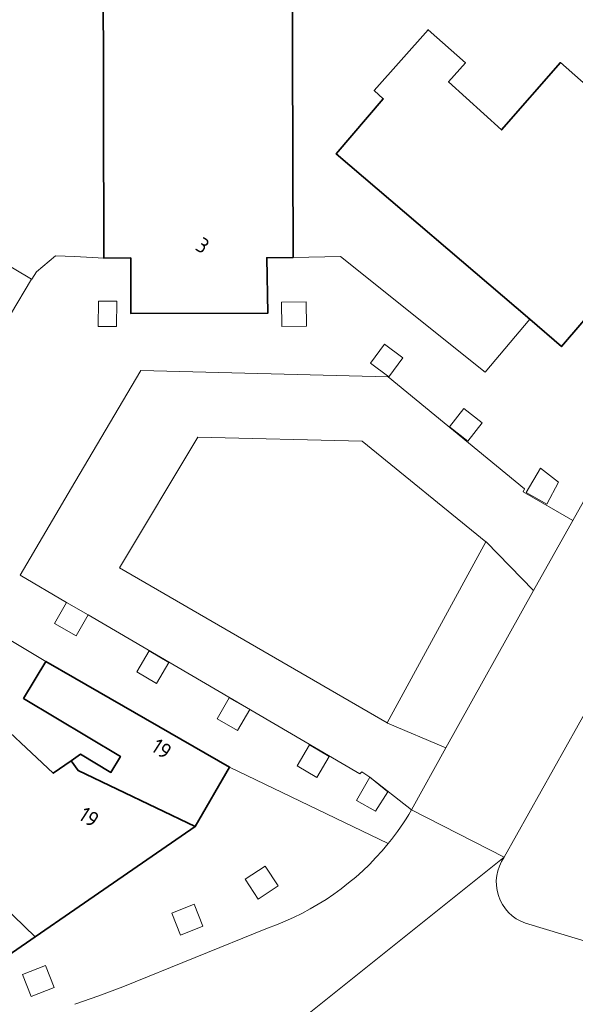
# Model space of a CAD drawing. Extents: x 184422 to 188298, y 343471 to 350189.
# Tile 415 of 513: x 186997 to 187029, y 349228 to 349286. Entities that reach past the tile are written whole.
import ezdxf
from ezdxf.enums import TextEntityAlignment as Align

# ---------------------------------------------------------------- set-up
doc = ezdxf.new("R2010")
doc.units = 0
for name, color, linetype, lineweight in [('B-WA-GR-BEPLANTING_CULTUUR_HEESTERS-GV', 252, 'Continuous', 18), ('B-WA-OG-TERREIN_ERF-GV', 252, 'Continuous', 18), ('B-WA-VH-VERHARDING_BETONSTRAATSTEEN-GV', 252, 'Continuous', 18), ('B-WA-VH-VERHARDING_SIERBESTRATING-GV', 252, 'Continuous', 18), ('B-WE-OG-BEBOUWING-GV', 250, 'Continuous', 35), ('B-WE-OG-BEBOUWING-T18', 10, 'Continuous', 18)]:
    doc.layers.add(name, color=color, linetype=linetype, lineweight=lineweight)
doc.styles.add('NLCS-ISO-M500-T18', font='NLCS-ISO.ttf', dxfattribs={"height": 0.9})

msp = doc.modelspace()

# ---------------------------------------------------------------- linework, layer by layer
at = {"layer": 'B-WA-GR-BEPLANTING_CULTUUR_HEESTERS-GV', "flags": 128}
for points in [[(187002.466, 349269.696), (187001.395, 349269.711), (187001.374, 349268.223), (187002.445, 349268.208)], [(187002.466, 349269.696), (187001.395, 349269.711), (187001.374, 349268.223), (187002.445, 349268.208)], [(187002.466, 349269.696), (187001.395, 349269.711), (187001.374, 349268.223), (187002.445, 349268.208)], [(187013.63, 349268.238), (187013.613, 349269.656), (187012.159, 349269.639), (187012.176, 349268.221)], [(187013.63, 349268.238), (187013.613, 349269.656), (187012.159, 349269.639), (187012.176, 349268.221)], [(187013.63, 349268.238), (187013.613, 349269.656), (187012.159, 349269.639), (187012.176, 349268.221)], [(187018.491, 349265.244), (187019.314, 349266.36), (187018.222, 349267.166), (187017.399, 349266.05)], [(187018.491, 349265.244), (187019.314, 349266.36), (187018.222, 349267.166), (187017.399, 349266.05)], [(187018.491, 349265.244), (187019.314, 349266.36), (187018.222, 349267.166), (187017.399, 349266.05)], [(187023.141, 349261.459), (187023.983, 349262.534), (187022.903, 349263.38), (187022.061, 349262.305)], [(187023.141, 349261.459), (187023.983, 349262.534), (187022.903, 349263.38), (187022.061, 349262.305)], [(187023.141, 349261.459), (187023.983, 349262.534), (187022.903, 349263.38), (187022.061, 349262.305)], [(187028.478, 349259.044), (187027.411, 349259.872), (187026.57, 349258.436), (187027.78, 349257.753)], [(187028.478, 349259.044), (187027.411, 349259.872), (187026.57, 349258.436), (187027.78, 349257.753)], [(187028.478, 349259.044), (187027.411, 349259.872), (187026.57, 349258.436), (187027.78, 349257.753)], [(186998.801, 349250.728), (187000.065, 349250), (187000.779, 349251.239), (186999.514, 349251.967)], [(186998.801, 349250.728), (187000.065, 349250), (187000.779, 349251.239), (186999.514, 349251.967)], [(186998.801, 349250.728), (187000.065, 349250), (187000.779, 349251.239), (186999.514, 349251.967)], [(187003.638, 349247.89), (187004.8, 349247.199), (187005.531, 349248.429), (187004.369, 349249.119)], [(187003.638, 349247.89), (187004.8, 349247.199), (187005.531, 349248.429), (187004.369, 349249.119)], [(187003.638, 349247.89), (187004.8, 349247.199), (187005.531, 349248.429), (187004.369, 349249.119)], [(187008.369, 349245.129), (187009.582, 349244.427), (187010.299, 349245.664), (187009.086, 349246.367)], [(187008.369, 349245.129), (187009.582, 349244.427), (187010.299, 349245.664), (187009.086, 349246.367)], [(187008.369, 349245.129), (187009.582, 349244.427), (187010.299, 349245.664), (187009.086, 349246.367)], [(187013.092, 349242.351), (187014.25, 349241.671), (187014.975, 349242.903), (187013.817, 349243.584)], [(187013.092, 349242.351), (187014.25, 349241.671), (187014.975, 349242.903), (187013.817, 349243.584)], [(187013.092, 349242.351), (187014.25, 349241.671), (187014.975, 349242.903), (187013.817, 349243.584)], [(187017.691, 349239.695), (187018.428, 349240.833), (187017.375, 349241.686), (187016.574, 349240.324)], [(187017.691, 349239.695), (187018.428, 349240.833), (187017.375, 349241.686), (187016.574, 349240.324)], [(187017.691, 349239.695), (187018.428, 349240.833), (187017.375, 349241.686), (187016.574, 349240.324)], [(187010.02, 349235.676), (187010.792, 349234.508), (187011.977, 349235.291), (187011.206, 349236.459)], [(187010.02, 349235.676), (187010.792, 349234.508), (187011.977, 349235.291), (187011.206, 349236.459)], [(187010.02, 349235.676), (187010.792, 349234.508), (187011.977, 349235.291), (187011.206, 349236.459)], [(187005.708, 349233.693), (187006.223, 349232.391), (187007.531, 349232.909), (187007.015, 349234.21)], [(187005.708, 349233.693), (187006.223, 349232.391), (187007.531, 349232.909), (187007.015, 349234.21)], [(187005.708, 349233.693), (187006.223, 349232.391), (187007.531, 349232.909), (187007.015, 349234.21)], [(186996.917, 349230.075), (186997.425, 349228.77), (186998.783, 349229.299), (186998.275, 349230.604)], [(186996.917, 349230.075), (186997.425, 349228.77), (186998.783, 349229.299), (186998.275, 349230.604)], [(186996.917, 349230.075), (186997.425, 349228.77), (186998.783, 349229.299), (186998.275, 349230.604)]]:
    msp.add_lwpolyline(points, close=True, dxfattribs=at)
at = {"layer": 'B-WA-OG-TERREIN_ERF-GV', "flags": 128}
for points in [[(187012.799, 349290.215), (187012.855, 349272.284), (187015.648, 349272.326), (187024.158, 349265.519), (187026.785, 349268.64), (187015.391, 349278.385), (187018.16, 349281.622), (187017.623, 349282.097), (187020.795, 349285.683), (187022.994, 349283.738), (187022.001, 349282.615), (187025.121, 349279.785), (187028.589, 349283.747), (187031.454, 349281.213), (187032.339, 349286.25), (187037.327, 349285.907), (187038.91, 349311.349)], [(187012.799, 349290.215), (187012.855, 349272.284), (187015.648, 349272.326), (187024.158, 349265.519), (187026.785, 349268.64), (187015.391, 349278.385), (187018.16, 349281.622), (187017.623, 349282.097), (187020.795, 349285.683), (187022.994, 349283.738), (187022.001, 349282.615), (187025.121, 349279.785), (187028.589, 349283.747), (187031.454, 349281.213), (187032.339, 349286.25), (187037.327, 349285.907), (187038.91, 349311.349)], [(187012.799, 349290.215), (187012.855, 349272.284), (187015.648, 349272.326), (187024.158, 349265.519), (187026.785, 349268.64), (187015.391, 349278.385), (187018.16, 349281.622), (187017.623, 349282.097), (187020.795, 349285.683), (187022.994, 349283.738), (187022.001, 349282.615), (187025.121, 349279.785), (187028.589, 349283.747), (187031.454, 349281.213), (187032.339, 349286.25), (187037.327, 349285.907), (187038.91, 349311.349)], [(186964.988, 349290.269), (186975.242, 349284.186), (186987.42, 349276.961), (186997.451, 349271.006), (186997.468, 349270.996), (186997.733, 349271.424), (186998.865, 349272.38), (187000, 349272.326), (187001.7, 349272.245), (187001.661, 349290.135)], [(186964.988, 349290.269), (186975.242, 349284.186), (186987.42, 349276.961), (186997.451, 349271.006), (186997.468, 349270.996), (186997.733, 349271.424), (186998.865, 349272.38), (187000, 349272.326), (187001.7, 349272.245), (187001.661, 349290.135)], [(186964.988, 349290.269), (186975.242, 349284.186), (186987.42, 349276.961), (186997.451, 349271.006), (186997.468, 349270.996), (186997.733, 349271.424), (186998.865, 349272.38), (187000, 349272.326), (187001.7, 349272.245), (187001.661, 349290.135)], [(186994.556, 349245.809), (186998.721, 349241.92), (186999.777, 349242.656), (187000.329, 349243.041), (187002.117, 349241.971), (187002.676, 349242.904), (186996.977, 349246.315), (186998.281, 349248.494), (186991.343, 349252.648)], [(186994.556, 349245.809), (186998.721, 349241.92), (186999.777, 349242.656), (187000.329, 349243.041), (187002.117, 349241.971), (187002.676, 349242.904), (186996.977, 349246.315), (186998.281, 349248.494), (186991.343, 349252.648)], [(186994.556, 349245.809), (186998.721, 349241.92), (186999.777, 349242.656), (187000.329, 349243.041), (187002.117, 349241.971), (187002.676, 349242.904), (186996.977, 349246.315), (186998.281, 349248.494), (186991.343, 349252.648)]]:
    msp.add_lwpolyline(points, dxfattribs=at)
at = {"layer": 'B-WA-VH-VERHARDING_BETONSTRAATSTEEN-GV', "flags": 128}
msp.add_lwpolyline([(186938.788, 349302.779), (186940.731, 349301.667), (186954.544, 349293.76), (186956.054, 349292.896), (186960.088, 349290.551), (186960.347, 349290.4), (186974.052, 349282.301), (186989.786, 349273.003), (186989.567, 349272.61), (186996.208, 349268.913), (186997.451, 349271.006), (186987.42, 349276.961), (186975.242, 349284.186), (186964.988, 349290.269), (186964.73, 349290.422), (186961.87, 349292.119), (186960.606, 349292.869), (186957.283, 349294.84), (186957.027, 349294.987), (186955.328, 349295.96), (186941.558, 349303.851), (186939.708, 349304.911), (186932.021, 349309.316)], dxfattribs=at)
msp.add_lwpolyline([(186938.788, 349302.779), (186940.731, 349301.667), (186954.544, 349293.76), (186956.054, 349292.896), (186960.088, 349290.551), (186960.347, 349290.4), (186974.052, 349282.301), (186989.786, 349273.003), (186989.567, 349272.61), (186996.208, 349268.913), (186997.451, 349271.006), (186987.42, 349276.961), (186975.242, 349284.186), (186964.988, 349290.269), (186964.73, 349290.422), (186961.87, 349292.119), (186960.606, 349292.869), (186957.283, 349294.84), (186957.027, 349294.987), (186955.328, 349295.96), (186941.558, 349303.851), (186939.708, 349304.911), (186932.021, 349309.316)], dxfattribs=at)
msp.add_lwpolyline([(186938.788, 349302.779), (186940.731, 349301.667), (186954.544, 349293.76), (186956.054, 349292.896), (186960.088, 349290.551), (186960.347, 349290.4), (186974.052, 349282.301), (186989.786, 349273.003), (186989.567, 349272.61), (186996.208, 349268.913), (186997.451, 349271.006), (186987.42, 349276.961), (186975.242, 349284.186), (186964.988, 349290.269), (186964.73, 349290.422), (186961.87, 349292.119), (186960.606, 349292.869), (186957.283, 349294.84), (186957.027, 349294.987), (186955.328, 349295.96), (186941.558, 349303.851), (186939.708, 349304.911), (186932.021, 349309.316)], dxfattribs=at)
at = {"layer": 'B-WA-VH-VERHARDING_SIERBESTRATING-GV', "flags": 128}
for points in [[(187037.771, 349275.402), (187037.86, 349276.121), (187036.672, 349276.38), (187028.649, 349267.033), (187026.785, 349268.64), (187024.158, 349265.519), (187015.648, 349272.326), (187012.855, 349272.284), (187011.295, 349272.256), (187011.353, 349268.995), (187003.297, 349268.978), (187003.29, 349272.248), (187001.7, 349272.245), (187000, 349272.326), (186998.865, 349272.38), (186997.733, 349271.424), (186997.468, 349270.996), (186997.451, 349271.006), (186996.208, 349268.913)], [(187037.771, 349275.402), (187037.86, 349276.121), (187036.672, 349276.38), (187028.649, 349267.033), (187026.785, 349268.64), (187024.158, 349265.519), (187015.648, 349272.326), (187012.855, 349272.284), (187011.295, 349272.256), (187011.353, 349268.995), (187003.297, 349268.978), (187003.29, 349272.248), (187001.7, 349272.245), (187000, 349272.326), (186998.865, 349272.38), (186997.733, 349271.424), (186997.468, 349270.996), (186997.451, 349271.006), (186996.208, 349268.913)], [(187037.771, 349275.402), (187037.86, 349276.121), (187036.672, 349276.38), (187028.649, 349267.033), (187026.785, 349268.64), (187024.158, 349265.519), (187015.648, 349272.326), (187012.855, 349272.284), (187011.295, 349272.256), (187011.353, 349268.995), (187003.297, 349268.978), (187003.29, 349272.248), (187001.7, 349272.245), (187000, 349272.326), (186998.865, 349272.38), (186997.733, 349271.424), (186997.468, 349270.996), (186997.451, 349271.006), (186996.208, 349268.913)], [(187026.523, 349233.09), (187068.223, 349220.519), (187094.107, 349210.187), (187096.67, 349209.855), (187098.3, 349211.558), (187099.939, 349214.463), (187098.461, 349217.543), (187097.155, 349216.916), (187094.539, 349215.402), (187086.456, 349224.225), (187081.194, 349229.174), (187076.178, 349233.891), (187076.012, 349234.054), (187066.825, 349243.067), (187062.046, 349247.755), (187058.358, 349251.374), (187053.304, 349256.332), (187052.344, 349255.346), (187046.299, 349261.912), (187041.938, 349266.648), (187041.241, 349267.376)], [(187026.523, 349233.09), (187068.223, 349220.519), (187094.107, 349210.187), (187096.67, 349209.855), (187098.3, 349211.558), (187099.939, 349214.463), (187098.461, 349217.543), (187097.155, 349216.916), (187094.539, 349215.402), (187086.456, 349224.225), (187081.194, 349229.174), (187076.178, 349233.891), (187076.012, 349234.054), (187066.825, 349243.067), (187062.046, 349247.755), (187058.358, 349251.374), (187053.304, 349256.332), (187052.344, 349255.346), (187046.299, 349261.912), (187041.938, 349266.648), (187041.241, 349267.376)], [(187026.523, 349233.09), (187068.223, 349220.519), (187094.107, 349210.187), (187096.67, 349209.855), (187098.3, 349211.558), (187099.939, 349214.463), (187098.461, 349217.543), (187097.155, 349216.916), (187094.539, 349215.402), (187086.456, 349224.225), (187081.194, 349229.174), (187076.178, 349233.891), (187076.012, 349234.054), (187066.825, 349243.067), (187062.046, 349247.755), (187058.358, 349251.374), (187053.304, 349256.332), (187052.344, 349255.346), (187046.299, 349261.912), (187041.938, 349266.648), (187041.241, 349267.376)], [(187019.827, 349239.756), (187017.375, 349241.686), (187016.896, 349242.009), (187016.767, 349241.885), (187000.779, 349251.239), (187000.065, 349250), (186998.801, 349250.728), (186999.514, 349251.967), (186996.769, 349253.57), (187000, 349259.047), (187003.879, 349265.622), (187018.437, 349265.249), (187026.478, 349258.667), (187026.389, 349258.492), (187029.322, 349256.799), (187034.02, 349265.168)], [(187019.827, 349239.756), (187017.375, 349241.686), (187016.896, 349242.009), (187016.767, 349241.885), (187000.779, 349251.239), (187000.065, 349250), (186998.801, 349250.728), (186999.514, 349251.967), (186996.769, 349253.57), (187000, 349259.047), (187003.879, 349265.622), (187018.437, 349265.249), (187026.478, 349258.667), (187026.389, 349258.492), (187029.322, 349256.799), (187034.02, 349265.168)], [(187019.827, 349239.756), (187017.375, 349241.686), (187016.896, 349242.009), (187016.767, 349241.885), (187000.779, 349251.239), (187000.065, 349250), (186998.801, 349250.728), (186999.514, 349251.967), (186996.769, 349253.57), (187000, 349259.047), (187003.879, 349265.622), (187018.437, 349265.249), (187026.478, 349258.667), (187026.389, 349258.492), (187029.322, 349256.799), (187034.02, 349265.168)], [(187034.02, 349265.168), (187029.322, 349256.799), (187027.007, 349252.67), (187021.841, 349243.408), (187019.827, 349239.756), (187025.273, 349236.982), (187037.616, 349258.999)], [(187034.02, 349265.168), (187029.322, 349256.799), (187027.007, 349252.67), (187021.841, 349243.408), (187019.827, 349239.756), (187025.273, 349236.982), (187037.616, 349258.999)], [(187034.02, 349265.168), (187029.322, 349256.799), (187027.007, 349252.67), (187021.841, 349243.408), (187019.827, 349239.756), (187025.273, 349236.982), (187037.616, 349258.999)], [(187037.616, 349258.999), (187025.273, 349236.982)], [(187037.616, 349258.999), (187025.273, 349236.982)], [(187037.616, 349258.999), (187025.273, 349236.982)], [(186991.343, 349252.648), (186998.281, 349248.494), (187000, 349247.507), (187009.108, 349242.278), (187018.451, 349237.781)], [(186991.343, 349252.648), (186998.281, 349248.494), (187000, 349247.507), (187009.108, 349242.278), (187018.451, 349237.781)], [(186991.343, 349252.648), (186998.281, 349248.494), (187000, 349247.507), (187009.108, 349242.278), (187018.451, 349237.781)], [(187018.451, 349237.781), (187009.108, 349242.278), (187007.071, 349238.782), (187000, 349233.907), (186997.655, 349232.29), (186988.041, 349225.661), (186977.044, 349223.975), (186977.306, 349223.309)], [(187018.451, 349237.781), (187009.108, 349242.278), (187007.071, 349238.782), (187000, 349233.907), (186997.655, 349232.29), (186988.041, 349225.661), (186977.044, 349223.975), (186977.306, 349223.309)], [(187018.451, 349237.781), (187009.108, 349242.278), (187007.071, 349238.782), (187000, 349233.907), (186997.655, 349232.29), (186988.041, 349225.661), (186977.044, 349223.975), (186977.306, 349223.309)], [(186987.412, 349225.057), (186977.306, 349223.309), (186977.333, 349223.036), (186978.257, 349217.39), (186978.312, 349217.137), (186978.72, 349217.212), (186983.041, 349218.008), (186982.877, 349218.591), (186984.774, 349218.966), (186984.906, 349218.348), (186990.645, 349219.318), (186995.348, 349220.541), (187000, 349221.946), (187002.852, 349222.905), (187005.681, 349223.935), (187012.216, 349226.535), (187025.273, 349236.982), (187019.827, 349239.756)], [(186987.412, 349225.057), (186977.306, 349223.309), (186977.333, 349223.036), (186978.257, 349217.39), (186978.312, 349217.137), (186978.72, 349217.212), (186983.041, 349218.008), (186982.877, 349218.591), (186984.774, 349218.966), (186984.906, 349218.348), (186990.645, 349219.318), (186995.348, 349220.541), (187000, 349221.946), (187002.852, 349222.905), (187005.681, 349223.935), (187012.216, 349226.535), (187025.273, 349236.982), (187019.827, 349239.756)], [(186987.412, 349225.057), (186977.306, 349223.309), (186977.333, 349223.036), (186978.257, 349217.39), (186978.312, 349217.137), (186978.72, 349217.212), (186983.041, 349218.008), (186982.877, 349218.591), (186984.774, 349218.966), (186984.906, 349218.348), (186990.645, 349219.318), (186995.348, 349220.541), (187000, 349221.946), (187002.852, 349222.905), (187005.681, 349223.935), (187012.216, 349226.535), (187025.273, 349236.982), (187019.827, 349239.756)], [(187025.273, 349236.982), (187012.216, 349226.535)], [(187025.273, 349236.982), (187012.216, 349226.535)], [(187025.273, 349236.982), (187012.216, 349226.535)], [(187011.344, 349232.808), (187002.819, 349229.354), (187001.414, 349228.824), (187000, 349228.319)], [(187000, 349228.319), (187001.414, 349228.824), (187002.819, 349229.354), (187011.344, 349232.808)], [(187011.344, 349232.808), (187002.819, 349229.354), (187001.414, 349228.824), (187000, 349228.319)], [(187000, 349228.319), (187001.414, 349228.824), (187002.819, 349229.354), (187011.344, 349232.808)], [(187011.344, 349232.808), (187002.819, 349229.354), (187001.414, 349228.824), (187000, 349228.319)], [(187000, 349228.319), (187001.414, 349228.824), (187002.819, 349229.354), (187011.344, 349232.808)], [(187109.742, 349195.619), (187115.5, 349192.633), (187116.016, 349192.366), (187119.303, 349190.661), (187121.835, 349196.224), (187114.674, 349199.938), (187104.141, 349205.41), (187094.107, 349210.187), (187068.223, 349220.519), (187026.523, 349233.09)], [(187109.742, 349195.619), (187115.5, 349192.633), (187116.016, 349192.366), (187119.303, 349190.661), (187121.835, 349196.224), (187114.674, 349199.938), (187104.141, 349205.41), (187094.107, 349210.187), (187068.223, 349220.519), (187026.523, 349233.09)], [(187109.742, 349195.619), (187115.5, 349192.633), (187116.016, 349192.366), (187119.303, 349190.661), (187121.835, 349196.224), (187114.674, 349199.938), (187104.141, 349205.41), (187094.107, 349210.187), (187068.223, 349220.519), (187026.523, 349233.09)]]:
    msp.add_lwpolyline(points, dxfattribs=at)
for points in [[(187002.466, 349269.696), (187002.445, 349268.208), (187001.374, 349268.223), (187001.395, 349269.711)], [(187002.466, 349269.696), (187002.445, 349268.208), (187001.374, 349268.223), (187001.395, 349269.711)], [(187002.466, 349269.696), (187002.445, 349268.208), (187001.374, 349268.223), (187001.395, 349269.711)], [(187013.63, 349268.238), (187012.176, 349268.221), (187012.159, 349269.639), (187013.613, 349269.656)], [(187013.63, 349268.238), (187012.176, 349268.221), (187012.159, 349269.639), (187013.613, 349269.656)], [(187013.63, 349268.238), (187012.176, 349268.221), (187012.159, 349269.639), (187013.613, 349269.656)], [(187018.491, 349265.244), (187017.399, 349266.05), (187018.222, 349267.166), (187019.314, 349266.36)], [(187018.491, 349265.244), (187017.399, 349266.05), (187018.222, 349267.166), (187019.314, 349266.36)], [(187018.491, 349265.244), (187017.399, 349266.05), (187018.222, 349267.166), (187019.314, 349266.36)], [(187018.39, 349244.88), (187002.633, 349254.016), (187007.235, 349261.707), (187016.911, 349261.469), (187024.201, 349255.547), (187024.215, 349255.536), (187027.007, 349252.67), (187029.322, 349256.799), (187026.389, 349258.492), (187026.478, 349258.667), (187018.437, 349265.249), (187003.879, 349265.622), (187000, 349259.047), (186996.769, 349253.57), (186999.514, 349251.967), (187000.779, 349251.239), (187016.767, 349241.885), (187016.896, 349242.009), (187017.375, 349241.686), (187019.827, 349239.756), (187021.841, 349243.408), (187018.401, 349244.874)], [(187018.39, 349244.88), (187002.633, 349254.016), (187007.235, 349261.707), (187016.911, 349261.469), (187024.201, 349255.547), (187024.215, 349255.536), (187027.007, 349252.67), (187029.322, 349256.799), (187026.389, 349258.492), (187026.478, 349258.667), (187018.437, 349265.249), (187003.879, 349265.622), (187000, 349259.047), (186996.769, 349253.57), (186999.514, 349251.967), (187000.779, 349251.239), (187016.767, 349241.885), (187016.896, 349242.009), (187017.375, 349241.686), (187019.827, 349239.756), (187021.841, 349243.408), (187018.401, 349244.874)], [(187018.39, 349244.88), (187002.633, 349254.016), (187007.235, 349261.707), (187016.911, 349261.469), (187024.201, 349255.547), (187024.215, 349255.536), (187027.007, 349252.67), (187029.322, 349256.799), (187026.389, 349258.492), (187026.478, 349258.667), (187018.437, 349265.249), (187003.879, 349265.622), (187000, 349259.047), (186996.769, 349253.57), (186999.514, 349251.967), (187000.779, 349251.239), (187016.767, 349241.885), (187016.896, 349242.009), (187017.375, 349241.686), (187019.827, 349239.756), (187021.841, 349243.408), (187018.401, 349244.874)], [(187023.141, 349261.459), (187022.061, 349262.305), (187022.903, 349263.38), (187023.983, 349262.534)], [(187023.141, 349261.459), (187022.061, 349262.305), (187022.903, 349263.38), (187023.983, 349262.534)], [(187023.141, 349261.459), (187022.061, 349262.305), (187022.903, 349263.38), (187023.983, 349262.534)], [(187024.201, 349255.547), (187016.911, 349261.469), (187007.235, 349261.707), (187002.633, 349254.016), (187018.39, 349244.88)], [(187024.201, 349255.547), (187016.911, 349261.469), (187007.235, 349261.707), (187002.633, 349254.016), (187018.39, 349244.88)], [(187024.201, 349255.547), (187016.911, 349261.469), (187007.235, 349261.707), (187002.633, 349254.016), (187018.39, 349244.88)], [(187028.478, 349259.044), (187027.78, 349257.753), (187026.57, 349258.436), (187027.411, 349259.872)], [(187028.478, 349259.044), (187027.78, 349257.753), (187026.57, 349258.436), (187027.411, 349259.872)], [(187028.478, 349259.044), (187027.78, 349257.753), (187026.57, 349258.436), (187027.411, 349259.872)], [(187024.201, 349255.547), (187018.39, 349244.88), (187018.401, 349244.874), (187021.841, 349243.408), (187027.007, 349252.67), (187024.215, 349255.536)], [(187024.201, 349255.547), (187018.39, 349244.88), (187018.401, 349244.874), (187021.841, 349243.408), (187027.007, 349252.67), (187024.215, 349255.536)], [(187024.201, 349255.547), (187018.39, 349244.88), (187018.401, 349244.874), (187021.841, 349243.408), (187027.007, 349252.67), (187024.215, 349255.536)], [(187003.638, 349247.89), (187004.369, 349249.119), (187005.531, 349248.429), (187004.8, 349247.199)], [(187003.638, 349247.89), (187004.369, 349249.119), (187005.531, 349248.429), (187004.8, 349247.199)], [(187003.638, 349247.89), (187004.369, 349249.119), (187005.531, 349248.429), (187004.8, 349247.199)], [(187008.369, 349245.129), (187009.086, 349246.367), (187010.299, 349245.664), (187009.582, 349244.427)], [(187008.369, 349245.129), (187009.086, 349246.367), (187010.299, 349245.664), (187009.582, 349244.427)], [(187008.369, 349245.129), (187009.086, 349246.367), (187010.299, 349245.664), (187009.582, 349244.427)], [(187013.092, 349242.351), (187013.817, 349243.584), (187014.975, 349242.903), (187014.25, 349241.671)], [(187013.092, 349242.351), (187013.817, 349243.584), (187014.975, 349242.903), (187014.25, 349241.671)], [(187013.092, 349242.351), (187013.817, 349243.584), (187014.975, 349242.903), (187014.25, 349241.671)], [(187017.375, 349241.686), (187018.428, 349240.833), (187017.691, 349239.695), (187016.574, 349240.324)], [(187017.375, 349241.686), (187018.428, 349240.833), (187017.691, 349239.695), (187016.574, 349240.324)], [(187017.375, 349241.686), (187018.428, 349240.833), (187017.691, 349239.695), (187016.574, 349240.324)], [(187010.02, 349235.676), (187011.206, 349236.459), (187011.977, 349235.291), (187010.792, 349234.508)], [(187010.02, 349235.676), (187011.206, 349236.459), (187011.977, 349235.291), (187010.792, 349234.508)], [(187010.02, 349235.676), (187011.206, 349236.459), (187011.977, 349235.291), (187010.792, 349234.508)], [(187005.708, 349233.693), (187007.015, 349234.21), (187007.531, 349232.909), (187006.223, 349232.391)], [(187005.708, 349233.693), (187007.015, 349234.21), (187007.531, 349232.909), (187006.223, 349232.391)], [(187005.708, 349233.693), (187007.015, 349234.21), (187007.531, 349232.909), (187006.223, 349232.391)], [(186996.917, 349230.075), (186998.275, 349230.604), (186998.783, 349229.299), (186997.425, 349228.77)], [(186996.917, 349230.075), (186998.275, 349230.604), (186998.783, 349229.299), (186997.425, 349228.77)], [(186996.917, 349230.075), (186998.275, 349230.604), (186998.783, 349229.299), (186997.425, 349228.77)]]:
    msp.add_lwpolyline(points, close=True, dxfattribs=at)
at = {"layer": 'B-WA-VH-VERHARDING_SIERBESTRATING-GV'}
for points in [[(187019.827, 349239.756, -0.037811), (187018.451, 349237.781)], [(187018.451, 349237.781, 0.037811), (187019.827, 349239.756)], [(187019.827, 349239.756, -0.037811), (187018.451, 349237.781)], [(187018.451, 349237.781, 0.037811), (187019.827, 349239.756)], [(187019.827, 349239.756, -0.037811), (187018.451, 349237.781)], [(187018.451, 349237.781, 0.037811), (187019.827, 349239.756)], [(187018.451, 349237.781, -0.138769), (187011.344, 349232.808)], [(187011.344, 349232.808, 0.138769), (187018.451, 349237.781)], [(187018.451, 349237.781, -0.138769), (187011.344, 349232.808)], [(187011.344, 349232.808, 0.138769), (187018.451, 349237.781)], [(187018.451, 349237.781, -0.138769), (187011.344, 349232.808)], [(187011.344, 349232.808, 0.138769), (187018.451, 349237.781)], [(187026.523, 349233.09, -0.494968), (187025.273, 349236.982)], [(187025.273, 349236.982, 0.494968), (187026.523, 349233.09)], [(187026.523, 349233.09, -0.494968), (187025.273, 349236.982)], [(187025.273, 349236.982, 0.494968), (187026.523, 349233.09)], [(187026.523, 349233.09, -0.494968), (187025.273, 349236.982)], [(187025.273, 349236.982, 0.494968), (187026.523, 349233.09)]]:
    msp.add_lwpolyline(points, format="xyb", dxfattribs=at)
at = {"layer": 'B-WE-OG-BEBOUWING-GV', "flags": 128}
msp.add_lwpolyline([(187001.661, 349290.135), (187001.7, 349272.245), (187003.29, 349272.248), (187003.297, 349268.978), (187011.353, 349268.995), (187011.295, 349272.256), (187012.855, 349272.284), (187012.799, 349290.215)], dxfattribs=at)
msp.add_lwpolyline([(187001.661, 349290.135), (187001.7, 349272.245), (187003.29, 349272.248), (187003.297, 349268.978), (187011.353, 349268.995), (187011.295, 349272.256), (187012.855, 349272.284), (187012.799, 349290.215)], dxfattribs=at)
msp.add_lwpolyline([(187001.661, 349290.135), (187001.7, 349272.245), (187003.29, 349272.248), (187003.297, 349268.978), (187011.353, 349268.995), (187011.295, 349272.256), (187012.855, 349272.284), (187012.799, 349290.215)], dxfattribs=at)
for points in [[(187026.785, 349268.64), (187028.649, 349267.033), (187036.672, 349276.38), (187037.327, 349285.907), (187032.339, 349286.25), (187031.454, 349281.213), (187028.589, 349283.747), (187025.121, 349279.785), (187022.001, 349282.615), (187022.994, 349283.738), (187020.795, 349285.683), (187017.623, 349282.097), (187018.16, 349281.622), (187015.391, 349278.385)], [(187026.785, 349268.64), (187028.649, 349267.033), (187036.672, 349276.38), (187037.327, 349285.907), (187032.339, 349286.25), (187031.454, 349281.213), (187028.589, 349283.747), (187025.121, 349279.785), (187022.001, 349282.615), (187022.994, 349283.738), (187020.795, 349285.683), (187017.623, 349282.097), (187018.16, 349281.622), (187015.391, 349278.385)], [(187026.785, 349268.64), (187028.649, 349267.033), (187036.672, 349276.38), (187037.327, 349285.907), (187032.339, 349286.25), (187031.454, 349281.213), (187028.589, 349283.747), (187025.121, 349279.785), (187022.001, 349282.615), (187022.994, 349283.738), (187020.795, 349285.683), (187017.623, 349282.097), (187018.16, 349281.622), (187015.391, 349278.385)], [(187000.184, 349242.077), (186999.777, 349242.656), (186998.721, 349241.92), (186994.556, 349245.809), (186994.119, 349246.078), (186995.063, 349247.603), (186991.032, 349250.043), (186992.069, 349251.843), (186989.205, 349253.492), (186986.514, 349249.501), (186991.782, 349245.831), (186991.982, 349243.762), (186992.441, 349243.86), (186993.613, 349238.375), (186993.124, 349237.815), (186992.502, 349237.28), (186997.655, 349232.29), (187000, 349233.907), (187007.071, 349238.782)], [(187000.184, 349242.077), (186999.777, 349242.656), (186998.721, 349241.92), (186994.556, 349245.809), (186994.119, 349246.078), (186995.063, 349247.603), (186991.032, 349250.043), (186992.069, 349251.843), (186989.205, 349253.492), (186986.514, 349249.501), (186991.782, 349245.831), (186991.982, 349243.762), (186992.441, 349243.86), (186993.613, 349238.375), (186993.124, 349237.815), (186992.502, 349237.28), (186997.655, 349232.29), (187000, 349233.907), (187007.071, 349238.782)], [(187000.184, 349242.077), (186999.777, 349242.656), (186998.721, 349241.92), (186994.556, 349245.809), (186994.119, 349246.078), (186995.063, 349247.603), (186991.032, 349250.043), (186992.069, 349251.843), (186989.205, 349253.492), (186986.514, 349249.501), (186991.782, 349245.831), (186991.982, 349243.762), (186992.441, 349243.86), (186993.613, 349238.375), (186993.124, 349237.815), (186992.502, 349237.28), (186997.655, 349232.29), (187000, 349233.907), (187007.071, 349238.782)], [(186996.977, 349246.315), (187002.676, 349242.904), (187002.117, 349241.971), (187000.329, 349243.041), (186999.777, 349242.656), (187000.184, 349242.077), (187007.071, 349238.782), (187009.108, 349242.278), (187000, 349247.507), (186998.281, 349248.494)], [(186996.977, 349246.315), (187002.676, 349242.904), (187002.117, 349241.971), (187000.329, 349243.041), (186999.777, 349242.656), (187000.184, 349242.077), (187007.071, 349238.782), (187009.108, 349242.278), (187000, 349247.507), (186998.281, 349248.494)], [(186996.977, 349246.315), (187002.676, 349242.904), (187002.117, 349241.971), (187000.329, 349243.041), (186999.777, 349242.656), (187000.184, 349242.077), (187007.071, 349238.782), (187009.108, 349242.278), (187000, 349247.507), (186998.281, 349248.494)], [(186986.92, 349232.474), (186985.734, 349232.299), (186988.041, 349225.661), (186997.655, 349232.29), (186992.502, 349237.28)], [(186986.92, 349232.474), (186985.734, 349232.299), (186988.041, 349225.661), (186997.655, 349232.29), (186992.502, 349237.28)], [(186986.92, 349232.474), (186985.734, 349232.299), (186988.041, 349225.661), (186997.655, 349232.29), (186992.502, 349237.28)]]:
    msp.add_lwpolyline(points, close=True, dxfattribs=at)

# ---------------------------------------------------------------- texts
at = {"layer": 'B-WE-OG-BEBOUWING-T18', "style": 'NLCS-ISO-M500-T18'}
for s, p in [('3', (187007.517, 349272.987)), ('3', (187007.517, 349272.987)), ('3', (187007.517, 349272.987)), ('19', (187005.108, 349243.358)), ('19', (187005.108, 349243.358)), ('19', (187005.108, 349243.358)), ('19', (187000.833, 349239.34)), ('19', (187000.833, 349239.34)), ('19', (187000.833, 349239.34))]:
    msp.add_text(s, height=0.9, rotation=327.1, dxfattribs=at).set_placement(p, align=Align.MIDDLE)

doc.saveas('drawing.dxf')
